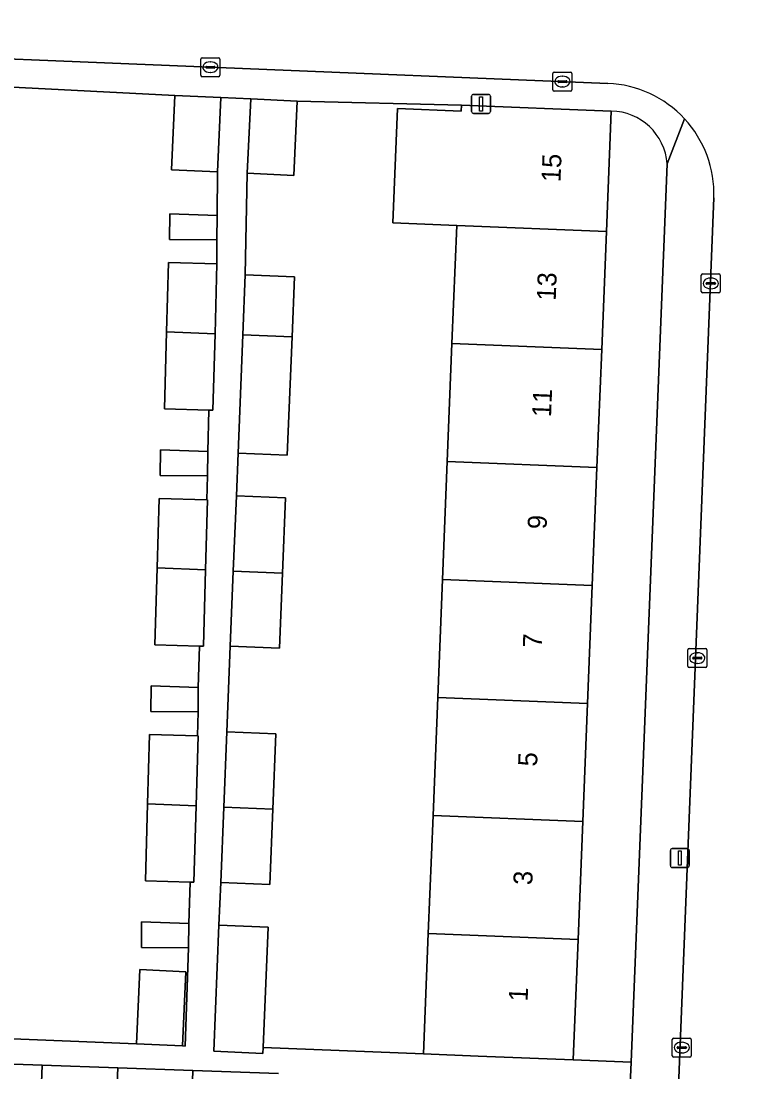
# Model space of a CAD drawing. Extents: x 160732 to 162107, y 387428 to 388479.
# Drawn here: x 161527.4 to 161565.2, y 387782.3 to 387837.6 of the extents above; entities that cross this region are included whole.
import ezdxf

# ---------------------------------------------------------------- set-up
doc = ezdxf.new("R2010")
doc.units = 0
for name, color, linetype in [('IMGEO_Erf', 7, 'Continuous'), ('IMGEO_Kolk', 7, 'Continuous'), ('IMGEO_Lichtmast', 7, 'Continuous'), ('IMGEO_Pand', 7, 'Continuous'), ('IMGEO_Pand_nummerreeks', 7, 'Continuous'), ('IMGEO_Rijbaan_lokaal_open', 7, 'Continuous'), ('IMGEO_Voetpad_open', 7, 'Continuous')]:
    doc.layers.add(name, color=color, linetype=linetype)

msp = doc.modelspace()

# ---------------------------------------------------------------- linework, layer by layer
at = {"layer": 'IMGEO_Erf'}
for points in [[(161534.616, 387812.461), (161537.135, 387812.39), (161537.17, 387813.648), (161534.682, 387813.677), (161534.696, 387815.028), (161537.183, 387814.929), (161537.245, 387817.113), (161534.896, 387817.179), (161535.011, 387821.23), (161535.114, 387824.871), (161537.666, 387824.799), (161537.664, 387826.058), (161535.176, 387826.087), (161535.19, 387827.437), (161537.677, 387827.338), (161537.7, 387829.641), (161535.276, 387829.747), (161535.446, 387833.654), (161526.578, 387834.117)], [(161558.409, 387832.837), (161558.155, 387826.509), (161557.906, 387820.302), (161557.657, 387814.095), (161557.408, 387807.888), (161557.159, 387801.681), (161556.91, 387795.474), (161556.661, 387789.267), (161556.407, 387782.938), (161559.451, 387782.815), (161561.357, 387830.064)], [(161513.873, 387784.579), (161533.43, 387783.778), (161533.6, 387787.685), (161536.025, 387787.579), (161535.854, 387783.672), (161535.994, 387783.667), (161536.174, 387788.828), (161533.686, 387788.857), (161533.7, 387790.208), (161536.187, 387790.109), (161536.249, 387792.293), (161533.901, 387792.359), (161534.016, 387796.41), (161534.119, 387800.051), (161536.636, 387799.98), (161536.671, 387801.238), (161534.183, 387801.267), (161534.197, 387802.618), (161536.684, 387802.519), (161536.746, 387804.703), (161534.398, 387804.769), (161534.513, 387808.82), (161534.616, 387812.461)], [(161528.366, 387779.907), (161528.462, 387782.663), (161523.964, 387782.82), (161523.868, 387780.063)], [(161540.895, 387782.23), (161536.397, 387782.387), (161536.301, 387779.63)]]:
    msp.add_lwpolyline(points, dxfattribs=at)
msp.add_lwpolyline([(161549.778, 387814.411), (161550.027, 387820.618), (161550.277, 387826.826), (161546.916, 387826.961), (161547.157, 387832.967), (161550.517, 387832.832), (161550.53, 387833.153), (161541.893, 387833.351), (161541.702, 387829.449), (161539.252, 387829.569), (161539.156, 387824.222), (161541.746, 387824.117), (161541.617, 387820.956), (161541.364, 387814.749), (161538.776, 387814.853), (161538.685, 387812.606), (161541.272, 387812.501), (161541.111, 387808.543), (161540.95, 387804.584), (161538.365, 387804.689), (161538.183, 387800.193), (161540.766, 387800.088), (161540.605, 387796.129), (161540.444, 387792.17), (161537.862, 387792.275), (161537.771, 387790.026), (161540.352, 387789.922), (161540.094, 387783.598), (161548.528, 387783.254), (161548.782, 387789.583), (161549.031, 387795.79), (161549.28, 387801.997), (161549.529, 387808.204)], close=True, dxfattribs=at)
msp.add_arc((161558.35, 387829.82), 3.017, 4.6316, 88.8725, dxfattribs=at)
at = {"layer": 'IMGEO_Kolk'}
for p, q in [((161536.892, 387835.643), (161537.744, 387835.643)), ((161536.817, 387834.717), (161536.817, 387835.569)), ((161537.076, 387835.137), (161537.076, 387835.149)), ((161537.514, 387835.1), (161537.116, 387835.1)), ((161537.119, 387835.186), (161537.517, 387835.186)), ((161537.305, 387835.423), (161537.33, 387835.423)), ((161537.56, 387835.149), (161537.56, 387835.137)), ((161537.818, 387835.569), (161537.818, 387834.717)), ((161537.744, 387834.643), (161536.892, 387834.643)), ((161537.328, 387834.863), (161537.303, 387834.863)), ((161555.337, 387833.96), (161555.337, 387834.812)), ((161555.412, 387834.886), (161556.264, 387834.886)), ((161555.825, 387834.666), (161555.85, 387834.666)), ((161556.338, 387834.812), (161556.338, 387833.96)), ((161555.596, 387834.38), (161555.596, 387834.392)), ((161556.034, 387834.343), (161555.636, 387834.343)), ((161555.639, 387834.429), (161556.037, 387834.429)), ((161555.848, 387834.106), (161555.823, 387834.106)), ((161556.08, 387834.392), (161556.08, 387834.38)), ((161556.264, 387833.886), (161555.412, 387833.886)), ((161563.144, 387823.347), (161563.144, 387824.199)), ((161563.219, 387824.273), (161564.071, 387824.273)), ((161563.632, 387824.053), (161563.657, 387824.053)), ((161564.145, 387824.199), (161564.145, 387823.347)), ((161563.403, 387823.767), (161563.403, 387823.779)), ((161563.841, 387823.73), (161563.443, 387823.73)), ((161563.446, 387823.816), (161563.844, 387823.816)), ((161563.655, 387823.493), (161563.63, 387823.493)), ((161563.887, 387823.779), (161563.887, 387823.767)), ((161564.071, 387823.273), (161563.219, 387823.273)), ((161562.435, 387803.646), (161562.435, 387804.498)), ((161562.51, 387804.572), (161563.362, 387804.572)), ((161562.923, 387804.352), (161562.948, 387804.352)), ((161563.436, 387804.498), (161563.436, 387803.646)), ((161563.362, 387803.572), (161562.51, 387803.572)), ((161562.694, 387804.066), (161562.694, 387804.078)), ((161563.132, 387804.029), (161562.734, 387804.029)), ((161562.737, 387804.115), (161563.135, 387804.115)), ((161562.946, 387803.792), (161562.921, 387803.792)), ((161563.178, 387804.078), (161563.178, 387804.066)), ((161561.619, 387783.16), (161561.619, 387784.012)), ((161561.694, 387784.086), (161562.546, 387784.086)), ((161562.107, 387783.866), (161562.132, 387783.866)), ((161562.62, 387784.012), (161562.62, 387783.16)), ((161561.878, 387783.58), (161561.878, 387783.592)), ((161562.316, 387783.543), (161561.918, 387783.543)), ((161561.921, 387783.629), (161562.319, 387783.629)), ((161562.13, 387783.306), (161562.105, 387783.306)), ((161562.362, 387783.592), (161562.362, 387783.58)), ((161562.546, 387783.086), (161561.694, 387783.086))]:
    msp.add_line(p, q, dxfattribs=at)
for points in [[(161536.892, 387835.643), (161537.744, 387835.643)], [(161536.817, 387834.717), (161536.817, 387835.569)], [(161537.818, 387835.569), (161537.818, 387834.717)], [(161537.744, 387834.643), (161536.892, 387834.643)], [(161555.337, 387833.96), (161555.337, 387834.812)], [(161555.412, 387834.886), (161556.264, 387834.886)], [(161556.338, 387834.812), (161556.338, 387833.96)], [(161556.264, 387833.886), (161555.412, 387833.886)], [(161563.144, 387823.347), (161563.144, 387824.199)], [(161563.219, 387824.273), (161564.071, 387824.273)], [(161564.145, 387824.199), (161564.145, 387823.347)], [(161564.071, 387823.273), (161563.219, 387823.273)], [(161562.435, 387803.646), (161562.435, 387804.498)], [(161562.51, 387804.572), (161563.362, 387804.572)], [(161563.436, 387804.498), (161563.436, 387803.646)], [(161563.362, 387803.572), (161562.51, 387803.572)], [(161561.619, 387783.16), (161561.619, 387784.012)], [(161561.694, 387784.086), (161562.546, 387784.086)], [(161562.62, 387784.012), (161562.62, 387783.16)], [(161562.546, 387783.086), (161561.694, 387783.086)]]:
    msp.add_lwpolyline(points, dxfattribs=at)
for centre, radius, start, end in [((161536.894, 387835.567), 0.0765, 91.552, 178.448), ((161536.894, 387835.567), 0.0765, 91.552, 178.448), ((161537.742, 387835.567), 0.0765, 1.552, 88.448), ((161537.742, 387835.567), 0.0765, 1.552, 88.448), ((161537.116, 387835.146), 0.0403, 85.8775, 175.7526), ((161537.113, 387835.136), 0.0366, 178.938, 274.7102), ((161537.517, 387835.143), 0.043, 264.8664, 352.4533), ((161537.521, 387835.148), 0.0386, 1.7309, 96.639), ((161536.894, 387834.719), 0.0765, 181.552, 268.448), ((161536.894, 387834.719), 0.0765, 181.552, 268.448), ((161537.742, 387834.719), 0.0765, 271.552, 358.448), ((161537.742, 387834.719), 0.0765, 271.552, 358.448), ((161555.414, 387834.81), 0.0765, 91.552, 178.448), ((161555.414, 387834.81), 0.0765, 91.552, 178.448), ((161556.262, 387834.81), 0.0765, 1.552, 88.448), ((161556.262, 387834.81), 0.0765, 1.552, 88.448), ((161555.636, 387834.389), 0.0403, 85.8775, 175.7526), ((161555.633, 387834.379), 0.0366, 178.938, 274.7102), ((161556.037, 387834.386), 0.043, 264.8664, 352.4533), ((161556.041, 387834.391), 0.0386, 1.7309, 96.639), ((161555.414, 387833.962), 0.0765, 181.552, 268.448), ((161555.414, 387833.962), 0.0765, 181.552, 268.448), ((161556.262, 387833.962), 0.0765, 271.552, 358.448), ((161556.262, 387833.962), 0.0765, 271.552, 358.448), ((161563.221, 387824.197), 0.0765, 91.552, 178.448), ((161563.221, 387824.197), 0.0765, 91.552, 178.448), ((161564.069, 387824.197), 0.0765, 1.552, 88.448), ((161564.069, 387824.197), 0.0765, 1.552, 88.448), ((161563.443, 387823.776), 0.0403, 85.8775, 175.7526), ((161563.44, 387823.766), 0.0366, 178.938, 274.7102), ((161563.844, 387823.773), 0.043, 264.8664, 352.4533), ((161563.848, 387823.778), 0.0386, 1.7309, 96.639), ((161563.221, 387823.349), 0.0765, 181.552, 268.448), ((161563.221, 387823.349), 0.0765, 181.552, 268.448), ((161564.069, 387823.349), 0.0765, 271.552, 358.448), ((161564.069, 387823.349), 0.0765, 271.552, 358.448), ((161562.512, 387804.496), 0.0765, 91.552, 178.448), ((161562.512, 387804.496), 0.0765, 91.552, 178.448), ((161563.36, 387804.496), 0.0765, 1.552, 88.448), ((161563.36, 387804.496), 0.0765, 1.552, 88.448), ((161562.512, 387803.648), 0.0765, 181.552, 268.448), ((161562.512, 387803.648), 0.0765, 181.552, 268.448), ((161562.734, 387804.075), 0.0403, 85.8775, 175.7526), ((161562.731, 387804.065), 0.0366, 178.938, 274.7102), ((161563.135, 387804.072), 0.043, 264.8664, 352.4533), ((161563.139, 387804.077), 0.0386, 1.7309, 96.639), ((161563.36, 387803.648), 0.0765, 271.552, 358.448), ((161563.36, 387803.648), 0.0765, 271.552, 358.448), ((161561.696, 387784.01), 0.0765, 91.552, 178.448), ((161561.696, 387784.01), 0.0765, 91.552, 178.448), ((161562.544, 387784.01), 0.0765, 1.552, 88.448), ((161562.544, 387784.01), 0.0765, 1.552, 88.448), ((161561.696, 387783.162), 0.0765, 181.552, 268.448), ((161561.696, 387783.162), 0.0765, 181.552, 268.448), ((161561.918, 387783.589), 0.0403, 85.8775, 175.7526), ((161561.915, 387783.579), 0.0366, 178.938, 274.7102), ((161562.319, 387783.586), 0.043, 264.8664, 352.4533), ((161562.323, 387783.591), 0.0386, 1.7309, 96.639), ((161562.544, 387783.162), 0.0765, 271.552, 358.448), ((161562.544, 387783.162), 0.0765, 271.552, 358.448)]:
    msp.add_arc(centre, radius, start, end, dxfattribs=at)
for centre, major_axis, ratio, start_param, end_param in [((161537.304, 387835.143), (-0.387, 0.002), 0.722429, 4.712389, 7.853982), ((161537.329, 387835.143), (-0.39, 0.002), 0.717154, 1.570796, 4.712389), ((161555.824, 387834.386), (-0.387, 0.002), 0.722429, 4.712389, 7.853982), ((161555.849, 387834.386), (-0.39, 0.002), 0.717154, 1.570796, 4.712389), ((161563.631, 387823.773), (-0.387, 0.002), 0.722429, 4.712389, 7.853982), ((161563.656, 387823.773), (-0.39, 0.002), 0.717154, 1.570796, 4.712389), ((161562.922, 387804.072), (-0.387, 0.002), 0.722429, 4.712389, 7.853982), ((161562.947, 387804.072), (-0.39, 0.002), 0.717154, 1.570796, 4.712389), ((161562.106, 387783.586), (-0.387, 0.002), 0.722429, 4.712389, 7.853982), ((161562.131, 387783.586), (-0.39, 0.002), 0.717154, 1.570796, 4.712389)]:
    msp.add_ellipse(centre, major_axis=major_axis, ratio=ratio, start_param=start_param, end_param=end_param, dxfattribs=at)
at = {"layer": 'IMGEO_Lichtmast'}
for p, q in [((161551.06, 387832.813), (161551.06, 387833.613)), ((161551.06, 387833.613), (161551.06, 387832.813)), ((161551.16, 387833.713), (161551.95, 387833.713)), ((161551.95, 387833.713), (161551.16, 387833.713)), ((161552.05, 387833.613), (161552.05, 387832.813)), ((161552.05, 387832.813), (161552.05, 387833.613)), ((161551.95, 387832.713), (161551.16, 387832.713)), ((161551.16, 387832.713), (161551.95, 387832.713)), ((161561.519, 387793.155), (161561.519, 387793.955)), ((161561.519, 387793.955), (161561.519, 387793.155)), ((161561.619, 387794.055), (161562.409, 387794.055)), ((161562.409, 387794.055), (161561.619, 387794.055)), ((161562.509, 387793.955), (161562.509, 387793.155)), ((161562.509, 387793.155), (161562.509, 387793.955)), ((161562.409, 387793.055), (161561.619, 387793.055)), ((161561.619, 387793.055), (161562.409, 387793.055))]:
    msp.add_line(p, q, dxfattribs=at)
for points in [[(161551.48, 387833.588), (161551.63, 387833.588), (161551.63, 387832.838), (161551.48, 387832.838), (161551.48, 387833.588)], [(161561.939, 387793.93), (161562.089, 387793.93), (161562.089, 387793.18), (161561.939, 387793.18), (161561.939, 387793.93)]]:
    msp.add_lwpolyline(points, dxfattribs=at)
for centre, start, end in [((161551.16, 387833.613), 90, 180), ((161551.16, 387833.613), 90, 180), ((161551.95, 387833.613), 0, 90), ((161551.95, 387833.613), 360, 90), ((161551.16, 387832.813), 180, 270), ((161551.16, 387832.813), 180, 270), ((161551.95, 387832.813), 270, 0), ((161551.95, 387832.813), 270, 0), ((161561.619, 387793.955), 90, 180), ((161561.619, 387793.955), 90, 180), ((161562.409, 387793.955), 0, 90), ((161562.409, 387793.955), 360, 90), ((161561.619, 387793.155), 180, 270), ((161561.619, 387793.155), 180, 270), ((161562.409, 387793.155), 270, 0), ((161562.409, 387793.155), 270, 0)]:
    msp.add_arc(centre, 0.1, start, end, dxfattribs=at)
at = {"layer": 'IMGEO_Pand'}
for points in [[(161535.446, 387833.654), (161535.276, 387829.747), (161537.7, 387829.641), (161537.871, 387833.548)], [(161539.443, 387833.471), (161539.252, 387829.569), (161541.702, 387829.449), (161541.893, 387833.351)], [(161558.409, 387832.837), (161550.53, 387833.153), (161550.517, 387832.832), (161547.157, 387832.967), (161546.916, 387826.961), (161550.277, 387826.826), (161558.155, 387826.509)], [(161537.677, 387827.338), (161535.19, 387827.437), (161535.176, 387826.087), (161537.664, 387826.058)], [(161550.277, 387826.826), (161550.027, 387820.618), (161557.906, 387820.302), (161558.155, 387826.509)], [(161535.011, 387821.23), (161537.562, 387821.129), (161537.666, 387824.799), (161535.114, 387824.871)], [(161539.156, 387824.222), (161539.028, 387821.06), (161541.617, 387820.956), (161541.746, 387824.117)], [(161537.562, 387821.129), (161535.011, 387821.23), (161534.896, 387817.179), (161537.245, 387817.113), (161537.448, 387817.107)], [(161539.028, 387821.06), (161538.776, 387814.853), (161541.364, 387814.749), (161541.617, 387820.956)], [(161557.657, 387814.095), (161557.906, 387820.302), (161550.027, 387820.618), (161549.778, 387814.411)], [(161537.183, 387814.929), (161534.696, 387815.028), (161534.682, 387813.677), (161537.17, 387813.648)], [(161549.778, 387814.411), (161549.529, 387808.204), (161557.408, 387807.888), (161557.657, 387814.095)], [(161537.168, 387812.389), (161537.135, 387812.39), (161534.616, 387812.461), (161534.513, 387808.82), (161537.064, 387808.719)], [(161538.685, 387812.606), (161538.525, 387808.647), (161541.111, 387808.543), (161541.272, 387812.501)], [(161537.064, 387808.719), (161534.513, 387808.82), (161534.398, 387804.769), (161536.746, 387804.703), (161536.95, 387804.697)], [(161541.111, 387808.543), (161538.525, 387808.647), (161538.365, 387804.689), (161540.95, 387804.584)], [(161557.159, 387801.681), (161557.408, 387807.888), (161549.529, 387808.204), (161549.28, 387801.997)], [(161536.684, 387802.519), (161534.197, 387802.618), (161534.183, 387801.267), (161536.671, 387801.238)], [(161549.28, 387801.997), (161549.031, 387795.79), (161556.91, 387795.474), (161557.159, 387801.681)], [(161536.671, 387799.979), (161536.636, 387799.98), (161534.119, 387800.051), (161534.016, 387796.41), (161536.567, 387796.309)], [(161538.183, 387800.193), (161538.022, 387796.233), (161540.605, 387796.129), (161540.766, 387800.088)], [(161536.567, 387796.309), (161534.016, 387796.41), (161533.901, 387792.359), (161536.249, 387792.293), (161536.453, 387792.287)], [(161540.605, 387796.129), (161538.022, 387796.233), (161537.862, 387792.275), (161540.444, 387792.17)], [(161556.661, 387789.267), (161556.91, 387795.474), (161549.031, 387795.79), (161548.782, 387789.583)], [(161536.187, 387790.109), (161533.7, 387790.208), (161533.686, 387788.857), (161536.174, 387788.828)], [(161540.352, 387789.922), (161537.771, 387790.026), (161537.503, 387783.405), (161540.081, 387783.28), (161540.094, 387783.598)], [(161548.782, 387789.583), (161548.528, 387783.254), (161551.412, 387783.138), (161556.407, 387782.938), (161556.661, 387789.267)], [(161533.43, 387783.778), (161535.854, 387783.672), (161536.025, 387787.579), (161533.6, 387787.685)], [(161532.447, 387782.525), (161528.462, 387782.663), (161528.366, 387779.907), (161532.334, 387779.768)], [(161536.397, 387782.387), (161532.447, 387782.525), (161532.334, 387779.768), (161536.301, 387779.63)]]:
    msp.add_lwpolyline(points, close=True, dxfattribs=at)
at = {"layer": 'IMGEO_Rijbaan_lokaal_open'}
for points in [[(161563.808, 387828.271), (161561.429, 387768.304), (161561.103, 387759.123), (161567.896, 387758.971), (161568.179, 387765.857), (161568.218, 387766.815), (161568.877, 387782.009), (161571.185, 387839.783)], [(161517.208, 387835.966), (161558.236, 387834.289)]]:
    msp.add_lwpolyline(points, dxfattribs=at)
for centre, radius, start, end in [((161557.998, 387828.481), 5.813, 42.7943, 87.6572), ((161557.996, 387828.48), 5.815, 357.9445, 42.7897)]:
    msp.add_arc(centre, radius, start, end, dxfattribs=at)
at = {"layer": 'IMGEO_Voetpad_open'}
for points in [[(161558.236, 387834.289), (161517.208, 387835.966)], [(161515.801, 387834.292), (161518.671, 387834.432), (161526.578, 387834.117), (161535.446, 387833.654), (161537.871, 387833.548), (161539.443, 387833.471), (161541.893, 387833.351), (161550.53, 387833.153), (161558.409, 387832.837)], [(161559.388, 387781.248), (161559.451, 387782.815), (161556.407, 387782.938), (161551.412, 387783.138), (161548.528, 387783.254), (161540.094, 387783.598), (161540.081, 387783.28), (161537.503, 387783.405), (161537.771, 387790.026), (161537.862, 387792.275), (161538.022, 387796.233), (161538.183, 387800.193), (161538.365, 387804.689), (161538.525, 387808.647), (161538.685, 387812.606), (161538.776, 387814.853), (161539.028, 387821.06), (161539.156, 387824.222), (161539.252, 387829.569), (161539.443, 387833.471), (161537.871, 387833.548), (161537.7, 387829.641), (161537.677, 387827.338), (161537.664, 387826.058), (161537.666, 387824.799), (161537.562, 387821.129), (161537.448, 387817.107), (161537.245, 387817.113), (161537.183, 387814.929), (161537.17, 387813.648), (161537.135, 387812.39), (161537.168, 387812.389), (161537.064, 387808.719), (161536.95, 387804.697), (161536.746, 387804.703), (161536.684, 387802.519), (161536.671, 387801.238), (161536.636, 387799.98), (161536.671, 387799.979), (161536.567, 387796.309), (161536.453, 387792.287), (161536.249, 387792.293), (161536.187, 387790.109), (161536.174, 387788.828), (161535.994, 387783.667), (161535.854, 387783.672), (161533.43, 387783.778), (161513.873, 387784.579)], [(161562.264, 387832.43), (161561.357, 387830.064), (161559.451, 387782.815), (161559.388, 387781.248), (161558.968, 387770.847), (161558.63, 387761.392)], [(161561.357, 387830.064), (161562.264, 387832.43)], [(161555.586, 387758.436), (161560.965, 387757.124), (161561.103, 387759.123), (161561.429, 387768.304), (161563.808, 387828.271)], [(161523.964, 387782.82), (161528.462, 387782.663), (161532.447, 387782.525), (161536.397, 387782.387), (161540.895, 387782.23)]]:
    msp.add_lwpolyline(points, dxfattribs=at)
for centre, radius, start, end in [((161557.998, 387828.481), 5.813, 42.7943, 87.6572), ((161558.35, 387829.82), 3.017, 4.6316, 88.8725), ((161557.996, 387828.48), 5.815, 357.9445, 42.7897)]:
    msp.add_arc(centre, radius, start, end, dxfattribs=at)

# ---------------------------------------------------------------- texts
at = {"layer": 'IMGEO_Pand_nummerreeks'}
for s, rotation, p in [('15', 87.7026, (161555.736, 387829.084)), ('13', 87.7025, (161555.486, 387822.847)), ('11', 87.7025, (161555.24, 387816.724)), ('9', 87.7025, (161555.004, 387810.832)), ('7', 87.7025, (161554.754, 387804.595)), ('5', 87.7025, (161554.504, 387798.358)), ('3', 87.7025, (161554.254, 387792.12)), ('1', 87.7025, (161554.007, 387785.997))]:
    msp.add_text(s, height=1, rotation=rotation, dxfattribs=at).set_placement(p)

doc.saveas('drawing.dxf')
